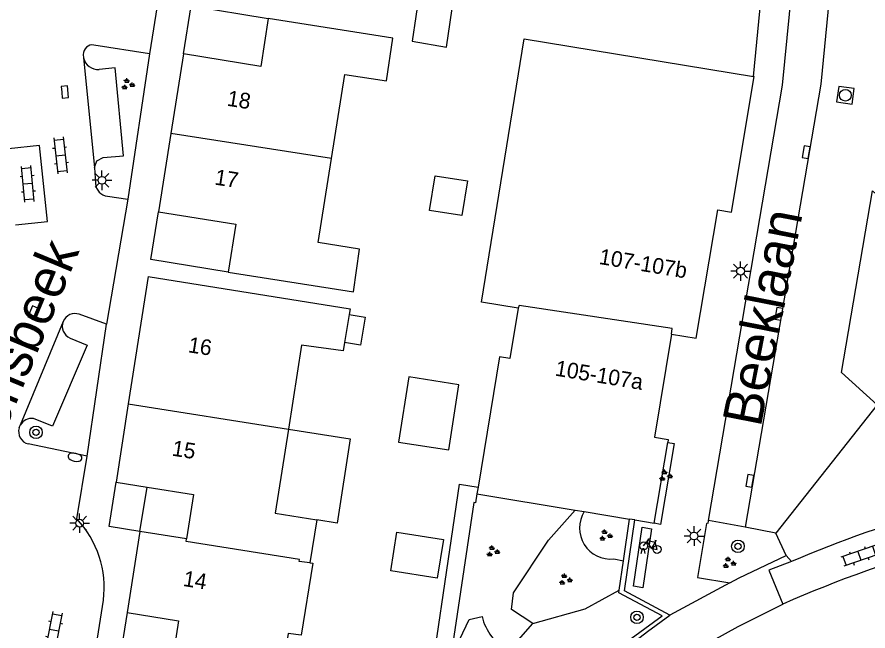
# Model space of a CAD drawing. Extents: x 131000 to 133013, y 393000 to 396501.
# Drawn here: x 131239.3 to 131293.7, y 395108.9 to 395148.1 of the extents above; entities that cross this region are included whole.
import ezdxf

# ---------------------------------------------------------------- set-up
doc = ezdxf.new("R2010")
doc.units = 0
for name, color, linetype in [('gg-afsc-erfafscheiding', 7, 'Continuous'), ('gg-anno-huisnummerreeks BGT', 7, 'Continuous'), ('gg-anno-openbare ruimte label', 7, 'Continuous'), ('gg-bbg-gedigitaliseerde bebouwing', 7, 'Continuous'), ('gg-bbg-gedigitaliseerde bijgebouw', 7, 'Continuous'), ('gg-bbg-hoofdgebouw', 7, 'Continuous'), ('gg-bbg-luifel en loopbrug', 7, 'Continuous'), ('gg-bbg-onder overbouw', 7, 'Continuous'), ('gg-bbg-tussenscheiding', 7, 'Continuous'), ('gg-knt-verharding', 7, 'Continuous'), ('gg-knt-verharding nz', 7, 'Continuous'), ('gt-grn-groengrens', 7, 'Continuous'), ('gt-grn-vlakafsluiter', 7, 'Continuous'), ('gt-grn-weggrens', 7, 'Continuous'), ('gt-symb-boom', 7, 'Continuous'), ('gt-symb-brandkraan', 7, 'Continuous'), ('gt-symb-fietsenrek', 7, 'Continuous'), ('gt-symb-groenvak', 7, 'Continuous'), ('gt-symb-klinker verharding', 7, 'Continuous'), ('gt-symb-kolk', 7, 'Continuous'), ('gt-symb-lichtmast', 7, 'Continuous'), ('gt-symb-rioolschacht', 7, 'Continuous')]:
    doc.layers.add(name, color=color, linetype=linetype)

# ---------------------------------------------------------------- blocks, each defined once
blk = doc.blocks.new('gt0-RS')
at = {"layer": 'gt-symb-rioolschacht'}
blk.add_lwpolyline([(-0.5, -0.5), (0.5, -0.5), (0.5, 0.5), (-0.5, 0.5)], close=True, dxfattribs=at)
blk.add_circle((0, 0), 0.375, dxfattribs=at)
blk = doc.blocks.new('gt0-KOLK')
at = {"layer": 'gt-symb-kolk'}
blk.add_lwpolyline([(0, 0), (0.375, 0), (0.375, 0.4), (-0.375, 0.4), (-0.375, 0), (0, 0)], dxfattribs=at)
blk = doc.blocks.new('gt0-LMAST')
at = {"layer": 'gt-symb-lichtmast'}
for p, q in [((-0.005, 0.246), (-0.005, 0.621)), ((-0.182, 0.173), (-0.447, 0.438)), ((0.172, 0.173), (0.437, 0.438)), ((-0.255, -0.004), (-0.63, -0.004)), ((-0.182, -0.181), (-0.447, -0.446)), ((-0.005, -0.254), (-0.005, -0.629)), ((0.437, -0.446), (0.172, -0.181)), ((0.245, -0.004), (0.62, -0.004))]:
    blk.add_line(p, q, dxfattribs=at)
blk.add_circle((-0.005, -0.004), 0.25, dxfattribs=at)
blk = doc.blocks.new('gt0-GRVAK')
at = {"layer": 'gt-symb-groenvak'}
for p, q in [((-0.11, 0.189), (-0.228, 0.24)), ((-0.182, 0.153), (0.088, 0.153)), ((-0.091, 0.211), (-0.156, 0.322)), ((-0.047, 0.214), (-0.047, 0.393)), ((-0.004, 0.211), (0.061, 0.322)), ((0.015, 0.189), (0.133, 0.24)), ((0.262, -0.052), (0.197, 0.059)), ((0.305, -0.049), (0.305, 0.13)), ((0.349, -0.052), (0.414, 0.059)), ((-0.245, -0.228), (-0.363, -0.177)), ((-0.318, -0.264), (-0.047, -0.264)), ((-0.226, -0.206), (-0.291, -0.095)), ((-0.183, -0.203), (-0.183, -0.024)), ((-0.139, -0.206), (-0.074, -0.095)), ((-0.12, -0.228), (-0.002, -0.177)), ((0.243, -0.074), (0.125, -0.023)), ((0.17, -0.11), (0.441, -0.11)), ((0.368, -0.074), (0.486, -0.023))]:
    blk.add_line(p, q, dxfattribs=at)
blk = doc.blocks.new('gt0-KL1')
at = {"layer": 'gt-symb-klinker verharding'}
for p, q in [((-1.15, 0.3), (1.15, 0.3)), ((-1, -0.3), (-1, 0.3)), ((-0.5, 0.3), (-0.5, 0.45)), ((0, -0.3), (0, 0.3)), ((0.5, 0.3), (0.5, 0.45)), ((1, -0.3), (1, 0.3)), ((-1.15, -0.3), (1.15, -0.3)), ((-0.5, -0.45), (-0.5, -0.3)), ((0.5, -0.45), (0.5, -0.3))]:
    blk.add_line(p, q, dxfattribs=at)
blk = doc.blocks.new('gt0-BOOM')
at = {"layer": 'gt-symb-boom'}
for radius in [0.4, 0.2]:
    blk.add_circle((0, 0), radius, dxfattribs=at)
blk = doc.blocks.new('gt0-BR')
at = {"layer": 'gt-symb-brandkraan'}
for centre, radius, start, end in [((-0.244, 0), 0.206, 107.5669, 252.4331), ((0.599, -2.664), 3, 106.892, 107.5669), ((0, -0.691), 0.938, 73.108, 106.892), ((-0.599, -2.664), 3, 72.4331, 73.108), ((0.244, 0), 0.206, 287.567, 72.4331), ((0.599, 2.664), 3, 252.4331, 253.108), ((0, 0.691), 0.938, 253.108, 286.8921), ((-0.599, 2.664), 3, 286.8921, 287.567)]:
    blk.add_arc(centre, radius, start, end, dxfattribs=at)
blk = doc.blocks.new('gt0-FREK')
at = {"layer": 'gt-symb-fietsenrek'}
for p, q in [((0.259, 0.762), (0.294, 0.823)), ((0.54, 0.335), (0.259, 0.762)), ((0.294, 0.823), (0.767, 0.714)), ((0.767, 0.714), (0.54, 0.335)), ((0.757, 0.841), (0.866, 0.816)), ((0.767, 0.714), (0.84, 0.822)), ((0.895, 0.252), (0.767, 0.714))]:
    blk.add_line(p, q, dxfattribs=at)
for points in [[(0.036, 0.476), (0.228, 0.708), (0.259, 0.762)], [(0.294, 0.823), (0.36, 0.937), (0.452, 0.935)], [(-0.124, 0), (-0.047, 0.312), (0.053, 0.312), (0.12, 0)], [(0.54, 0.335), (0.555, 0.305), (0.895, 0.252)]]:
    blk.add_lwpolyline(points, dxfattribs=at)
for centre in [(0.036, 0.476), (0.895, 0.252)]:
    blk.add_circle(centre, 0.252, dxfattribs=at)

msp = doc.modelspace()

# ---------------------------------------------------------------- linework, layer by layer
at = {"layer": 'gg-afsc-erfafscheiding'}
msp.add_lwpolyline([(131261.977, 395102.778), (131265.224, 395102.233), (131267.604, 395118.283), (131268.782, 395118.084)], dxfattribs=at)
at = {"layer": 'gg-bbg-gedigitaliseerde bebouwing'}
for p, q in [((131286.407, 395144.301), (131286.359, 395144.309)), ((131268.782, 395118.084), (131268.713, 395117.66))]:
    msp.add_line(p, q, dxfattribs=at)
for points in [[(131259.428, 395139.06), (131260.28, 395144.44), (131262.93, 395144.02), (131263.35, 395146.76), (131255.386, 395148.018)], [(131271.339, 395129.522), (131268.996, 395129.901), (131271.715, 395146.706), (131286.359, 395144.309)], [(131252.819, 395131.815), (131260.82, 395130.55), (131261.22, 395133.29), (131258.58, 395133.71), (131259.428, 395139.06)], [(131271.339, 395129.522), (131270.817, 395126.296), (131270.147, 395126.404), (131268.782, 395118.084)]]:
    msp.add_lwpolyline(points, dxfattribs=at)
at = {"layer": 'gg-bbg-gedigitaliseerde bijgebouw'}
for points in [[(131267.24, 395149.4), (131265.05, 395149.73), (131264.57, 395146.56), (131266.76, 395146.19), (131267.24, 395149.4)], [(131266.04, 395137.97), (131268.102, 395137.644), (131267.75, 395135.421), (131265.687, 395135.748), (131266.04, 395137.97)], [(131263.71, 395120.956), (131266.907, 395120.456), (131267.559, 395124.621), (131264.363, 395125.122), (131263.71, 395120.956)], [(131263.211, 395112.736), (131263.6, 395115.205), (131266.564, 395114.738), (131266.174, 395112.268), (131263.211, 395112.736)]]:
    msp.add_lwpolyline(points, dxfattribs=at)
at = {"layer": 'gg-bbg-hoofdgebouw'}
for p, q in [((131249.966, 395145.749), (131249.168, 395140.664)), ((131249.168, 395140.664), (131248.384, 395135.672)), ((131247.721, 395131.53), (131246.447, 395123.396)), ((131260.557, 395129.11), (131260.259, 395127.311)), ((131246.447, 395123.396), (131245.664, 395118.396)), ((131280.035, 395115.785), (131280.889, 395120.927)), ((131245.664, 395118.396), (131247.647, 395118.086)), ((131268.713, 395117.66), (131274.979, 395116.622)), ((131274.979, 395116.622), (131275.564, 395116.525)), ((131275.564, 395116.525), (131278.455, 395116.046)), ((131258.491, 395115.991), (131258.05, 395113.247)), ((131278.789, 395115.991), (131278.455, 395116.046)), ((131278.789, 395115.991), (131280.035, 395115.785)), ((131247.196, 395115.251), (131246.369, 395110.072)), ((131246.369, 395110.072), (131249.657, 395109.549)), ((131249.657, 395109.549), (131249.18, 395106.498))]:
    msp.add_line(p, q, dxfattribs=at)
for points in [[(131255.386, 395148.018), (131254.914, 395144.942), (131249.966, 395145.749)], [(131281.139, 395127.86), (131282.716, 395127.592), (131284.081, 395135.787), (131284.956, 395135.643), (131286.407, 395144.301)], [(131248.384, 395135.672), (131253.317, 395134.867), (131252.819, 395131.815)], [(131247.721, 395131.53), (131260.616, 395129.466), (131260.557, 395129.11)], [(131281.139, 395127.86), (131280.049, 395121.278), (131280.921, 395121.121), (131280.889, 395120.927)], [(131260.259, 395127.311), (131260.171, 395126.778), (131257.518, 395127.149), (131256.672, 395121.787)], [(131256.672, 395121.787), (131255.825, 395116.42), (131258.491, 395115.991)], [(131258.05, 395113.247), (131258.225, 395113.219), (131257.486, 395108.625), (131256.657, 395108.739), (131256.216, 395106.007)]]:
    msp.add_lwpolyline(points, dxfattribs=at)
at = {"layer": 'gg-bbg-luifel en loopbrug'}
msp.add_line((131247.196, 395115.251), (131247.647, 395118.086), dxfattribs=at)
for points in [[(131249.966, 395145.749), (131250.467, 395148.821), (131255.386, 395148.018)], [(131252.819, 395131.815), (131247.886, 395132.62), (131248.384, 395135.672)], [(131260.557, 395129.11), (131261.569, 395128.942), (131261.271, 395127.144), (131260.259, 395127.311)], [(131256.672, 395121.787), (131260.623, 395121.163), (131259.775, 395115.788), (131258.491, 395115.991)], [(131247.196, 395115.251), (131245.22, 395115.561), (131245.664, 395118.396)], [(131246.369, 395110.072), (131245.884, 395107.022), (131249.18, 395106.498)]]:
    msp.add_lwpolyline(points, dxfattribs=at)
at = {"layer": 'gg-bbg-onder overbouw'}
msp.add_line((131250.17, 395114.785), (131247.196, 395115.251), dxfattribs=at)
msp.add_lwpolyline([(131247.647, 395118.086), (131250.614, 395117.621), (131250.17, 395114.785)], dxfattribs=at)
at = {"layer": 'gg-bbg-tussenscheiding'}
for p, q in [((131259.428, 395139.06), (131249.168, 395140.664)), ((131246.447, 395123.396), (131256.672, 395121.787))]:
    msp.add_line(p, q, dxfattribs=at)
for points in [[(131281.139, 395127.86), (131281.181, 395128.209), (131271.403, 395129.674), (131271.339, 395129.522)], [(131258.05, 395113.247), (131257.361, 395113.339), (131257.38, 395113.463), (131250.145, 395114.617), (131250.17, 395114.785)]]:
    msp.add_lwpolyline(points, dxfattribs=at)
at = {"layer": 'gg-knt-verharding'}
for p, q in [((131249.014, 395153.377), (131247.794, 395145.75)), ((131286.359, 395144.309), (131287.019, 395151.127)), ((131247.794, 395145.75), (131244.259, 395146.314)), ((131243.574, 395145.712), (131243.595, 395145.501)), ((131244.285, 395138.492), (131244.354, 395137.474)), ((131246.419, 395136.48), (131245.066, 395128.5)), ((131245.121, 395136.655), (131246.419, 395136.48)), ((131245.066, 395128.5), (131243.314, 395129.121)), ((131239.477, 395121.867), (131239.55, 395122.044)), ((131243.83, 395120.066), (131240.052, 395120.839)), ((131243.163, 395116.05), (131243.83, 395120.066)), ((131285.84, 395115.528), (131283.485, 395115.954)), ((131287.794, 395115.143), (131285.84, 395115.528)), ((131288.45, 395113.722), (131287.794, 395115.143)), ((131288.793, 395113.326), (131288.45, 395113.722)), ((131284.846, 395111.971), (131281.034, 395109.914)), ((131282.788, 395112.313), (131284.846, 395111.971)), ((131244.276, 395107.114), (131244.857, 395110.862))]:
    msp.add_line(p, q, dxfattribs=at)
for points in [[(131294.847, 395186.731), (131290.672, 395143.815), (131285.84, 395115.528)], [(131283.485, 395115.954), (131288.22, 395143.758), (131290.256, 395164.505)], [(131244.285, 395138.492), (131244.431, 395138.93), (131244.841, 395139.14), (131246.145, 395139.249), (131245.621, 395144.858), (131244.599, 395144.763)], [(131294.267, 395123.34), (131291.995, 395125.407), (131293.974, 395137.012), (131300.925, 395130.694)], [(131242.73, 395127.603), (131243.818, 395127.151), (131241.608, 395121.976), (131240.397, 395122.465)], [(131280.889, 395120.927), (131281.299, 395120.861), (131280.435, 395115.696), (131280.035, 395115.785)], [(131268.713, 395117.66), (131268.618, 395117.088), (131268.509, 395117.104), (131267.032, 395107.123)], [(131281.034, 395109.914), (131278.124, 395111.457), (131278.789, 395115.991)], [(131283.485, 395115.954), (131283.438, 395115.742), (131283.36, 395115.767), (131282.788, 395112.313)], [(131284.846, 395111.971), (131285.447, 395112.296), (131288.45, 395113.722)], [(131288.793, 395113.326), (131287.346, 395112.773), (131288.25, 395110.617)], [(131277.935, 395104.133), (131280.012, 395105.791), (131282.184, 395107.324), (131283.769, 395108.291), (131285.399, 395109.179), (131288.25, 395110.617)], [(131271.255, 395101.231), (131272.124, 395102.259), (131273.075, 395103.223), (131275.453, 395105.46), (131278.194, 395107.787), (131279.598, 395108.872), (131281.034, 395109.914)]]:
    msp.add_lwpolyline(points, dxfattribs=at)
for centre, radius, start, end in [((131244.166, 395145.729), 0.592, 80.9551, 181.665), ((131244.512, 395145.697), 0.938, 192.0582, 275.3056), ((131245.238, 395137.533), 0.886, 183.8389, 262.4054), ((131243.043, 395128.353), 0.815, 70.5444, 157.4636), ((131243.058, 395128.361), 0.826, 158.4242, 246.5855), ((131240.28, 395121.639), 0.835, 81.9161, 150.9431), ((131240.276, 395121.639), 0.831, 164.0598, 254.3801), ((131317.138, 395047.76), 71.431, 105.21106, 113.37913), ((131238.551, 395111.674), 6.358, 352.6657, 43.5004), ((131318.487, 395042.104), 74.889, 105.04391, 113.81341)]:
    msp.add_arc(centre, radius, start, end, dxfattribs=at)
at = {"layer": 'gg-knt-verharding nz'}
for p, q in [((131243.595, 395145.501), (131244.285, 395138.492)), ((131242.29, 395128.665), (131239.55, 395122.044))]:
    msp.add_line(p, q, dxfattribs=at)
for points in [[(131239.241, 395134.843), (131241.281, 395135.037), (131240.779, 395139.904), (131238.801, 395139.698)], [(131279.255, 395115.518), (131279.849, 395115.431), (131279.296, 395111.662), (131278.702, 395111.749), (131279.255, 395115.518)]]:
    msp.add_lwpolyline(points, dxfattribs=at)
at = {"layer": 'gt-grn-groengrens'}
for p, q in [((131278.065, 395113.386), (131278.455, 395116.046)), ((131277.451, 395113.497), (131278.065, 395113.386)), ((131277.79, 395111.507), (131278.065, 395113.386)), ((131270.716, 395107.617), (131272.288, 395109.373))]:
    msp.add_line(p, q, dxfattribs=at)
for points in [[(131272.288, 395109.373), (131270.913, 395110.272), (131271.034, 395111.328), (131273.275, 395114.695), (131274.979, 395116.622)], [(131268.676, 395102.033), (131271.119, 395101.627), (131271.849, 395102.491), (131275.243, 395105.683), (131277.996, 395108.021), (131280.531, 395109.861), (131277.763, 395111.328), (131277.79, 395111.507)], [(131272.288, 395109.373), (131275.613, 395110.315), (131277.79, 395111.507)], [(131267.032, 395107.123), (131268.209, 395109.637), (131269.033, 395109.828)]]:
    msp.add_lwpolyline(points, dxfattribs=at)
for centre, radius, start, end in [((131277.241, 395115.468), 1.982, 147.7751, 276.0858), ((131272.418, 395110.658), 3.485, 193.7837, 240.7726)]:
    msp.add_arc(centre, radius, start, end, dxfattribs=at)
at = {"layer": 'gt-grn-vlakafsluiter'}
for p, q in [((131247.794, 395145.75), (131246.419, 395136.48)), ((131243.83, 395120.066), (131245.066, 395128.5))]:
    msp.add_line(p, q, dxfattribs=at)
at = {"layer": 'gt-grn-weggrens'}
msp.add_line((131294.267, 395123.34), (131287.794, 395115.143), dxfattribs=at)

# ---------------------------------------------------------------- block references
at = {"layer": 'gt-symb-boom'}
for p in [(131240.557, 395121.58), (131285.372, 395114.303), (131278.927, 395109.772)]:
    msp.add_blockref('gt0-BOOM', p, dxfattribs=at)
at = {"layer": 'gt-symb-brandkraan', "rotation": -11.770626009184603}
msp.add_blockref('gt0-BR', (131243.049, 395119.991), dxfattribs=at)
at = {"layer": 'gt-symb-fietsenrek'}
msp.add_blockref('gt0-FREK', (131279.318, 395113.852), dxfattribs=at)
at = {"layer": 'gt-symb-groenvak'}
for p in [(131246.401, 395143.801), (131280.737, 395118.806), (131276.91, 395114.991), (131269.711, 395113.973), (131284.79, 395113.242), (131274.338, 395112.176)]:
    msp.add_blockref('gt0-GRVAK', p, dxfattribs=at)
at = {"layer": 'gt-symb-klinker verharding'}
for p, rotation in [((131242.122, 395139.274), -83.57125225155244), ((131240.038, 395137.448), 95.0491664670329), ((131293.121, 395113.697), -160.85862620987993), ((131241.707, 395108.959), -101.36613784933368)]:
    msp.add_blockref('gt0-KL1', p, dxfattribs=dict(at, rotation=rotation))
at = {"layer": 'gt-symb-kolk'}
for p, rotation in [((131242.198, 395143.298), -84.83669318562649), ((131289.928, 395139.437), 80.33049474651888), ((131240.557, 395129.149), 66.74124066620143), ((131288.183, 395129.111), 80.38697413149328), ((131286.33, 395118.45), 80.15137761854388)]:
    msp.add_blockref('gt0-KOLK', p, dxfattribs=dict(at, rotation=rotation))
at = {"layer": 'gt-symb-lichtmast'}
for p in [(131244.774, 395137.68), (131285.548, 395131.878), (131243.348, 395115.784), (131282.576, 395114.965)]:
    msp.add_blockref('gt0-LMAST', p, dxfattribs=at)
at = {"layer": 'gt-symb-rioolschacht', "rotation": 81.72410717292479}
msp.add_blockref('gt0-RS', (131292.236, 395143.112), dxfattribs=at)

# ---------------------------------------------------------------- texts
at = {"layer": 'gg-anno-huisnummerreeks BGT'}
for s, rotation, p in [('18', 351.1, (131252.71, 395142.446)), ('17', 351.1, (131251.92, 395137.41)), ('107-107b', 350.5, (131276.46, 395132.341)), ('16', 351.1, (131250.227, 395126.703)), ('105-107a', 350.6, (131273.654, 395125.212)), ('15', 351.1, (131249.193, 395120.1)), ('14', 350.9, (131249.905, 395111.777))]:
    msp.add_text(s, height=1, rotation=rotation, dxfattribs=at).set_placement(p)
at = {"layer": 'gg-anno-openbare ruimte label'}
for s, rotation, p in [('Beeklaan', 78.9, (131286.826, 395121.857)), ('Ravensbeek', 67.5, (131236.238, 395116.011))]:
    msp.add_text(s, height=2.5, rotation=rotation, dxfattribs=at).set_placement(p)

doc.saveas('drawing.dxf')
